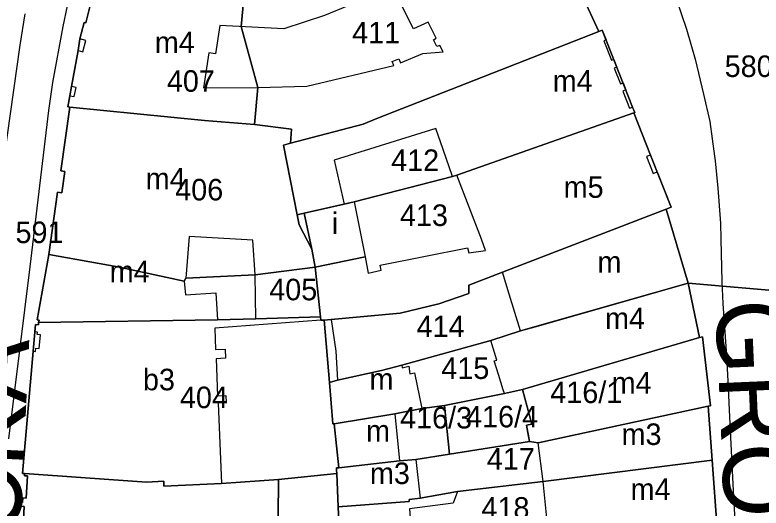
# Model space of a CAD drawing. Extents: x -304109 to -273954, y 21500 to 39796.
# Drawn here: x -293672.5 to -293568.5, y 31655.1 to 31723.9 of the extents above; entities that cross this region are included whole.
import ezdxf

# ---------------------------------------------------------------- set-up
doc = ezdxf.new("R2010")
doc.units = 0
for name, color, linetype in [('Budynki', 7, 'Continuous'), ('Budynki - opisy', 7, 'Continuous'), ('Działki', 7, 'Continuous'), ('Działki - numery', 7, 'Continuous'), ('krawedzie_ulic', 7, 'Continuous'), ('nazwy_ulic', 7, 'Continuous')]:
    doc.layers.add(name, color=color, linetype=linetype)

msp = doc.modelspace()

# ---------------------------------------------------------------- linework, layer by layer
at = {"layer": 'Budynki'}
for points in [[(-293600, 31740.78), (-293591.12, 31721.58), (-293622.09, 31709.44), (-293623.95, 31708.66), (-293634.09, 31706.02), (-293633.95, 31707.986), (-293639.11, 31708.62), (-293638.68, 31713.8), (-293631.821, 31713.962), (-293619.69, 31716.859), (-293619.922, 31717.41), (-293618.996, 31717.758), (-293618.764, 31717.207), (-293615.667, 31718.541), (-293612.839, 31718.743), (-293613.3, 31719.648), (-293613.688, 31719.519), (-293614.168, 31720.443), (-293613.781, 31720.646), (-293614.888, 31722.882), (-293616.938, 31721.94), (-293618.618, 31725.266)], [(-293622.562, 31726.662), (-293629.349, 31723.833), (-293635.048, 31721.962), (-293643.944, 31722.418), (-293644.563, 31718.495), (-293645.48, 31718.639), (-293646.25, 31713.757), (-293638.68, 31713.8), (-293639.11, 31708.62), (-293646.076, 31709.187), (-293664.88, 31711.04), (-293665.17, 31711.07), (-293664.86, 31712.63), (-293664.247, 31712.514), (-293664.005, 31713.774), (-293664.66, 31713.9), (-293663.7, 31718.92), (-293663.072, 31718.758), (-293662.659, 31720.335), (-293663.48, 31720.55), (-293662.88, 31722.84), (-293662.66, 31722.78), (-293662.518, 31723.322), (-293661.83, 31725.94)], [(-293671.41, 31651.98), (-293671.24, 31655.37), (-293671.97, 31655.4), (-293671.94, 31655.94), (-293671.46, 31655.92), (-293671.43, 31656.56), (-293670.94, 31656.54), (-293670.78, 31659.62), (-293671.21, 31659.66), (-293671.19, 31659.95), (-293654.19, 31658.78), (-293651.76, 31658.89), (-293651.76, 31658.2), (-293643.73, 31658.59), (-293635.8, 31659.14), (-293635.811, 31653.984)]]:
    msp.add_lwpolyline(points, dxfattribs=at)
for points in [[(-293631.12, 31691.25), (-293632.91, 31694.62), (-293633.19, 31696.05), (-293635.1, 31705.76), (-293634.09, 31706.02), (-293623.95, 31708.66), (-293622.09, 31709.44), (-293591.12, 31721.58), (-293590.64, 31721.77), (-293590.104, 31720.412), (-293590.421, 31720.286), (-293589.356, 31717.573), (-293589.036, 31717.708), (-293588.607, 31716.623), (-293588.957, 31716.486), (-293588.093, 31714.284), (-293587.738, 31714.422), (-293587.348, 31713.436), (-293587.771, 31713.276), (-293586.841, 31710.898), (-293586.41, 31711.06), (-293586.11, 31710.3), (-293586.22, 31710.27), (-293610.91, 31701.58), (-293611.5, 31701.38), (-293612.811, 31705.151), (-293613.819, 31708.051), (-293628.023, 31703.634), (-293626.627, 31697.519), (-293632.18, 31696.28)], [(-293630.66, 31688.74), (-293639.02, 31687.66), (-293639.35, 31692.483), (-293648.242, 31693.032), (-293648.72, 31687.18), (-293648.94, 31686.8), (-293658.2, 31688.79), (-293667.82, 31690.5), (-293666.61, 31699.2), (-293666.01, 31699.11), (-293665.59, 31702.08), (-293666.11, 31702.16), (-293664.88, 31711.04), (-293646.076, 31709.187), (-293639.11, 31708.62), (-293633.95, 31707.986), (-293634.09, 31706.02), (-293635.1, 31705.76), (-293633.19, 31696.05), (-293632.91, 31694.62), (-293631.12, 31691.25)], [(-293629.86, 31681.35), (-293629.9, 31681.8), (-293630.66, 31688.74), (-293623.692, 31690.175), (-293623.286, 31687.901), (-293621.474, 31688.307), (-293621.61, 31689.011), (-293609.412, 31691.42), (-293609.25, 31690.716), (-293606.897, 31691.068), (-293607.493, 31692.628), (-293610.91, 31701.58), (-293586.22, 31710.27), (-293583.92, 31704.37), (-293584.448, 31704.168), (-293583.523, 31701.799), (-293582.98, 31702.018), (-293581.02, 31697.11), (-293581.72, 31696.83), (-293604.53, 31688.06), (-293609.26, 31686.21), (-293609.24, 31685.07), (-293613.4, 31683.62), (-293618.82, 31682.32), (-293628.42, 31681.44), (-293628.93, 31681.4), (-293629.42, 31681.36)], [(-293630.66, 31688.74), (-293631.12, 31691.25), (-293632.18, 31696.28), (-293626.627, 31697.519), (-293625.23, 31697.83), (-293623.692, 31690.175)], [(-293581.72, 31696.83), (-293578.65, 31686.49), (-293602.05, 31679.84), (-293603.603, 31684.986), (-293604.53, 31688.06)], [(-293669.22, 31681.01), (-293669.16, 31681.34), (-293669.45, 31681.39), (-293667.82, 31690.5), (-293658.2, 31688.79), (-293648.94, 31686.8), (-293648.728, 31684.863), (-293644.524, 31685.141), (-293644.29, 31681.41)], [(-293671.19, 31659.95), (-293671.45, 31659.98), (-293669.98, 31677.03), (-293669.649, 31676.992), (-293669.602, 31677.422), (-293669.166, 31677.374), (-293668.957, 31679.286), (-293669.411, 31679.336), (-293669.375, 31679.67), (-293669.742, 31679.7), (-293669.65, 31680.73), (-293669.26, 31680.68), (-293669.22, 31681.01), (-293644.29, 31681.41), (-293638.96, 31681.54), (-293639.02, 31687.66), (-293630.66, 31688.74), (-293629.9, 31681.8), (-293629.86, 31681.35), (-293644.658, 31680.226), (-293644.544, 31677.265), (-293643.22, 31677.317), (-293643.17, 31676.027), (-293644.472, 31675.977), (-293644.273, 31670.81), (-293643.099, 31670.856), (-293643.058, 31669.803), (-293644.168, 31669.76), (-293643.73, 31658.59), (-293651.76, 31658.2), (-293651.76, 31658.89), (-293654.19, 31658.78)], [(-293578.65, 31686.49), (-293577.09, 31678.91), (-293601.75, 31671.68), (-293604.27, 31671.11), (-293604.439, 31671.649), (-293605.11, 31673.791), (-293605.697, 31675.667), (-293605.344, 31675.791), (-293606.15, 31678.52), (-293602.05, 31679.84)], [(-293628.42, 31681.44), (-293627.787, 31677.01), (-293627.54, 31672.96), (-293621.4, 31674.35), (-293618.58, 31675.09), (-293618.512, 31674.699), (-293617.624, 31674.912), (-293617.481, 31673.845), (-293616.806, 31673.988), (-293615.78, 31669.04), (-293619.56, 31668.28), (-293628, 31666.9), (-293628.18, 31666.88), (-293628.67, 31672.64), (-293629.42, 31681.36)], [(-293577.09, 31678.91), (-293576.64, 31679.04), (-293575.809, 31671.635), (-293575.622, 31669.976), (-293575.56, 31669.42), (-293575.87, 31669.35), (-293599.57, 31664.23), (-293600.78, 31664.43), (-293601.024, 31665.681), (-293601.22, 31666.69), (-293600.46, 31666.83), (-293601.75, 31671.68)], [(-293599.57, 31664.23), (-293575.87, 31669.35), (-293575.3, 31661.83), (-293598.87, 31658.86)], [(-293628, 31666.9), (-293619.56, 31668.28), (-293618.9, 31661.75), (-293627.38, 31660.78)], [(-293618.9, 31661.75), (-293616.62, 31661.92), (-293616.01, 31656.52), (-293617.58, 31656.35), (-293617.58, 31656.05), (-293627.46, 31655.33), (-293627.65, 31659.97), (-293627.68, 31660.74), (-293627.38, 31660.78)], [(-293575.3, 31661.83), (-293574.802, 31654.445), (-293574.672, 31652.863), (-293574.63, 31652.26), (-293574.95, 31652.22), (-293598.02, 31650.479), (-293598.87, 31658.86)], [(-293635.8, 31659.14), (-293627.65, 31659.97), (-293627.46, 31655.33), (-293627.07, 31647.06), (-293616.98, 31648.2), (-293609.92, 31649.08), (-293609.4, 31644.28), (-293608.86, 31644.34), (-293608.66, 31642.76), (-293619.38, 31641.43), (-293619.45, 31642.02), (-293621.38, 31641.84), (-293620.37, 31631.26), (-293619.67, 31623.8), (-293627.46, 31624.57), (-293630.34, 31625.88), (-293629.91, 31627.4), (-293633.65, 31628.43), (-293638.71, 31629.71), (-293638.621, 31630.063), (-293636.117, 31649.361), (-293635.811, 31653.984)], [(-293627.46, 31655.33), (-293617.58, 31656.05), (-293617.58, 31656.35), (-293616.01, 31656.52), (-293610.84, 31657.44), (-293611.416, 31655.843), (-293617.497, 31655.025), (-293616.98, 31648.2), (-293627.07, 31647.06)]]:
    msp.add_lwpolyline(points, close=True, dxfattribs=at)
at = {"layer": 'Działki'}
for points in [[(-293640.6, 31726.28), (-293635.43, 31726.25), (-293627.59, 31732.13), (-293622.21, 31736.66), (-293620.04, 31732.22), (-293601.31, 31743.6), (-293600, 31740.78), (-293591.12, 31721.58), (-293622.09, 31709.44), (-293623.95, 31708.66), (-293634.09, 31706.02), (-293633.95, 31707.99), (-293639.11, 31708.62), (-293638.68, 31713.8), (-293640.97, 31722.27)], [(-293642.16, 31726.29), (-293640.6, 31726.28), (-293640.97, 31722.27), (-293638.68, 31713.8), (-293639.11, 31708.62), (-293646.08, 31709.19), (-293664.88, 31711.04), (-293665.17, 31711.07), (-293664.86, 31712.63), (-293664.66, 31713.9), (-293663.7, 31718.92), (-293663.48, 31720.55), (-293662.88, 31722.84), (-293662.66, 31722.78), (-293661.83, 31725.94), (-293662.1, 31726), (-293661.69, 31727.87), (-293661.27, 31729.76), (-293660.89, 31731.45)], [(-293634.09, 31706.02), (-293623.95, 31708.66), (-293622.09, 31709.44), (-293591.12, 31721.58), (-293590.64, 31721.77), (-293586.41, 31711.06), (-293586.11, 31710.3), (-293586.22, 31710.27), (-293610.91, 31701.58), (-293611.5, 31701.38), (-293625.23, 31697.83), (-293632.18, 31696.28), (-293633.19, 31696.05), (-293635.1, 31705.76)], [(-293667.82, 31690.5), (-293666.61, 31699.2), (-293666.01, 31699.11), (-293665.59, 31702.08), (-293666.11, 31702.16), (-293664.88, 31711.04), (-293646.08, 31709.19), (-293639.11, 31708.62), (-293633.95, 31707.99), (-293634.09, 31706.02), (-293635.1, 31705.76), (-293633.19, 31696.05), (-293632.91, 31694.62), (-293631.12, 31691.25), (-293630.66, 31688.74), (-293639.02, 31687.66), (-293648.72, 31687.18), (-293648.94, 31686.8), (-293658.2, 31688.79)], [(-293581.72, 31696.83), (-293604.53, 31688.06), (-293609.26, 31686.21), (-293609.24, 31685.07), (-293613.4, 31683.62), (-293618.82, 31682.32), (-293628.42, 31681.44), (-293628.93, 31681.4), (-293629.42, 31681.36), (-293629.86, 31681.35), (-293629.9, 31681.8), (-293630.66, 31688.74), (-293631.12, 31691.25), (-293632.91, 31694.62), (-293633.19, 31696.05), (-293632.18, 31696.28), (-293625.23, 31697.83), (-293611.5, 31701.38), (-293610.91, 31701.58), (-293586.22, 31710.27), (-293583.92, 31704.37), (-293581.02, 31697.11)], [(-293629.42, 31681.36), (-293628.93, 31681.4), (-293628.42, 31681.44), (-293618.82, 31682.32), (-293613.4, 31683.62), (-293609.24, 31685.07), (-293609.26, 31686.21), (-293604.53, 31688.06), (-293581.72, 31696.83), (-293578.65, 31686.49), (-293600, 31680.42), (-293602.05, 31679.84), (-293606.15, 31678.52), (-293618.58, 31675.09), (-293621.4, 31674.35), (-293627.54, 31672.96), (-293628.67, 31672.64)], [(-293667.82, 31690.5), (-293658.2, 31688.79), (-293648.94, 31686.8), (-293648.72, 31687.18), (-293639.02, 31687.66), (-293630.66, 31688.74), (-293629.9, 31681.8), (-293638.96, 31681.54), (-293644.29, 31681.41), (-293669.22, 31681.01), (-293669.16, 31681.34), (-293669.45, 31681.39)], [(-293612.63, 31669.43), (-293615.78, 31669.04), (-293619.56, 31668.28), (-293628, 31666.9), (-293628.18, 31666.88), (-293628.67, 31672.64), (-293627.54, 31672.96), (-293621.4, 31674.35), (-293618.58, 31675.09), (-293606.15, 31678.52), (-293602.05, 31679.84), (-293600, 31680.42), (-293578.65, 31686.49), (-293577.09, 31678.91), (-293601.75, 31671.68), (-293604.27, 31671.11)], [(-293627.38, 31660.78), (-293627.68, 31660.74), (-293627.67, 31660.45), (-293627.65, 31659.97), (-293635.8, 31659.14), (-293643.73, 31658.59), (-293651.76, 31658.2), (-293651.76, 31658.89), (-293654.19, 31658.78), (-293671.19, 31659.95), (-293671.45, 31659.98), (-293669.98, 31677.03), (-293669.65, 31680.73), (-293669.26, 31680.68), (-293669.22, 31681.01), (-293644.29, 31681.41), (-293638.96, 31681.54), (-293629.9, 31681.8), (-293629.86, 31681.35), (-293629.42, 31681.36), (-293628.67, 31672.64), (-293628.18, 31666.88), (-293628, 31666.9)], [(-293600.78, 31664.43), (-293601.22, 31666.69), (-293600.46, 31666.83), (-293601.75, 31671.68), (-293577.09, 31678.91), (-293576.64, 31679.04), (-293575.56, 31669.42), (-293575.87, 31669.35), (-293599.57, 31664.23)], [(-293601.75, 31671.68), (-293600.46, 31666.83), (-293601.22, 31666.69), (-293600.78, 31664.43), (-293611.92, 31662.66), (-293612.63, 31669.43), (-293604.27, 31671.11)], [(-293612.63, 31669.43), (-293611.92, 31662.66), (-293616.62, 31661.92), (-293618.9, 31661.75), (-293627.38, 31660.78), (-293628, 31666.9), (-293619.56, 31668.28), (-293615.78, 31669.04)], [(-293600.78, 31664.43), (-293599.57, 31664.23), (-293575.87, 31669.35), (-293575.3, 31661.83), (-293598.87, 31658.86), (-293610.84, 31657.44), (-293616.01, 31656.52), (-293617.58, 31656.35), (-293617.58, 31656.05), (-293627.46, 31655.33), (-293627.65, 31659.97), (-293627.67, 31660.45), (-293627.68, 31660.74), (-293627.38, 31660.78), (-293618.9, 31661.75), (-293616.62, 31661.92), (-293611.92, 31662.66)], [(-293627.11, 31647.94), (-293627.46, 31655.33), (-293617.58, 31656.05), (-293617.58, 31656.35), (-293616.01, 31656.52), (-293610.84, 31657.44), (-293598.87, 31658.86), (-293575.3, 31661.83), (-293574.63, 31652.26), (-293574.95, 31652.22), (-293600, 31650.33), (-293602.82, 31649.85), (-293609.92, 31649.08), (-293616.98, 31648.2), (-293627.07, 31647.06)]]:
    msp.add_lwpolyline(points, close=True, dxfattribs=at)
for points in [[(-293563.65, 31685.21), (-293578.65, 31686.49), (-293581.72, 31696.83), (-293581.02, 31697.11), (-293583.92, 31704.37), (-293586.22, 31710.27), (-293586.11, 31710.3), (-293586.41, 31711.06), (-293590.64, 31721.77), (-293591.12, 31721.58), (-293600, 31740.78)], [(-293661.83, 31725.94), (-293662.66, 31722.78), (-293662.88, 31722.84), (-293663.48, 31720.55), (-293663.7, 31718.92), (-293664.66, 31713.9), (-293664.86, 31712.63), (-293665.17, 31711.07), (-293664.88, 31711.04), (-293666.11, 31702.16), (-293665.59, 31702.08), (-293666.01, 31699.11), (-293666.61, 31699.2), (-293667.82, 31690.5), (-293669.45, 31681.39), (-293669.16, 31681.34), (-293669.22, 31681.01), (-293669.26, 31680.68), (-293669.65, 31680.73), (-293669.98, 31677.03), (-293671.45, 31659.98), (-293671.19, 31659.95), (-293671.21, 31659.66), (-293670.78, 31659.62), (-293670.94, 31656.54), (-293671.43, 31656.56), (-293671.46, 31655.92), (-293671.94, 31655.94), (-293671.97, 31655.4), (-293671.24, 31655.37), (-293671.41, 31651.98)], [(-293569.34, 31549.21), (-293571.68, 31583.69), (-293571.98, 31591.13), (-293571.66, 31591.41), (-293572.57, 31607.69), (-293572.87, 31607.69), (-293573.3, 31617.64), (-293573.919, 31625.599), (-293574.21, 31635.53), (-293574.95, 31652.22), (-293574.63, 31652.26), (-293575.3, 31661.83), (-293575.87, 31669.35), (-293575.56, 31669.42), (-293576.64, 31679.04), (-293577.09, 31678.91), (-293578.65, 31686.49), (-293563.65, 31685.21), (-293562.97, 31671.29), (-293562.28, 31657.32), (-293561.79, 31647.45)], [(-293671.41, 31651.98), (-293671.24, 31655.37), (-293671.97, 31655.4), (-293671.94, 31655.94), (-293671.46, 31655.92), (-293671.43, 31656.56), (-293670.94, 31656.54), (-293670.78, 31659.62), (-293671.21, 31659.66), (-293671.19, 31659.95), (-293654.19, 31658.78), (-293651.76, 31658.89), (-293651.76, 31658.2), (-293643.73, 31658.59), (-293635.8, 31659.14), (-293627.65, 31659.97), (-293627.46, 31655.33), (-293627.11, 31647.94)]]:
    msp.add_lwpolyline(points, dxfattribs=at)
at = {"layer": 'krawedzie_ulic'}
for points in [[(-293671.147, 31724.059), (-293671.843, 31719.703), (-293674.062, 31703.819), (-293674.175, 31702.98), (-293674.658, 31701.986), (-293675.33, 31701.602), (-293676.446, 31701.345), (-293677.582, 31701.484), (-293692.75, 31704.519), (-293697.491, 31705.385), (-293697.882, 31705.474), (-293702.874, 31706.832), (-293707.745, 31708.571), (-293712.467, 31710.682), (-293717.013, 31713.15), (-293718.218, 31713.943), (-293720.345, 31715.295), (-293723.302, 31717.225), (-293727.333, 31719.909), (-293729.999, 31721.795), (-293736.339, 31726.323)], [(-293580.271, 31726.032), (-293578.897, 31721.916), (-293577.703, 31717.756), (-293576.51, 31712.837), (-293575.65, 31709.058), (-293574.971, 31704.229), (-293574.874, 31703.576), (-293574.537, 31699.736), (-293574.171, 31694.864), (-293574.111, 31692.651), (-293573.949, 31686.751), (-293573.824, 31683.689), (-293573.335, 31677.01), (-293573.165, 31673.762), (-293572.809, 31665.902), (-293572.402, 31657.578), (-293571.867, 31648.249), (-293571.536, 31641.703), (-293571.18, 31634.487), (-293570.824, 31626.73), (-293570.315, 31617.659), (-293569.908, 31609.232), (-293569.374, 31598.408), (-293568.77, 31588.36)], [(-293665.227, 31725.176), (-293665.846, 31722.271), (-293667.285, 31714.487), (-293667.857, 31710.563), (-293670.457, 31688.783), (-293673.427, 31664.79)]]:
    msp.add_lwpolyline(points, dxfattribs=at)

# ---------------------------------------------------------------- texts
at = {"layer": 'Budynki - opisy'}
for s, p in [('m4', (-293653.026, 31718.588)), ('m4', (-293597.548, 31713.211)), ('m4', (-293654.301, 31699.583)), ('m5', (-293596.018, 31698.404)), ('i', (-293628.355, 31693.362)), ('m4', (-293659.322, 31686.63)), ('m', (-293591.301, 31687.952)), ('m4', (-293590.25, 31680.101)), ('b3', (-293654.679, 31671.568)), ('m', (-293623.089, 31671.635)), ('m4', (-293589.33, 31671.113)), ('m', (-293623.57, 31664.414)), ('m3', (-293587.948, 31663.945)), ('m3', (-293623.029, 31658.496)), ('m4', (-293586.687, 31656.284))]:
    msp.add_text(s, height=3, dxfattribs=at).set_placement(p)
at = {"layer": 'Działki - numery'}
for s, p in [('411', (-293625.512, 31719.938)), ('580/3', (-293573.563, 31715.248)), ('407', (-293651.344, 31713.189)), ('412', (-293620.07, 31702.146)), ('406', (-293650.18, 31698.04)), ('413', (-293618.844, 31694.478)), ('591', (-293672.45, 31692.09)), ('405', (-293637.068, 31684.116)), ('414', (-293616.526, 31678.978)), ('415', (-293613.076, 31673.149)), ('416/1', (-293597.879, 31669.785)), ('404', (-293649.52, 31669.08)), ('416/3', (-293618.825, 31666.247)), ('416/4', (-293609.627, 31666.401)), ('417', (-293606.73, 31660.51)), ('418', (-293607.481, 31653.671))]:
    msp.add_text(s, height=3, dxfattribs=at).set_placement(p)
at = {"layer": 'nazwy_ulic'}
for s, rotation, p in [('GRODZKA', 272.4668, (-293574.872, 31684.053)), ('BRACKA', 87.29615, (-293673.123, 31623.681))]:
    msp.add_text(s, height=10, rotation=rotation, dxfattribs=at).set_placement(p)

doc.saveas('drawing.dxf')
